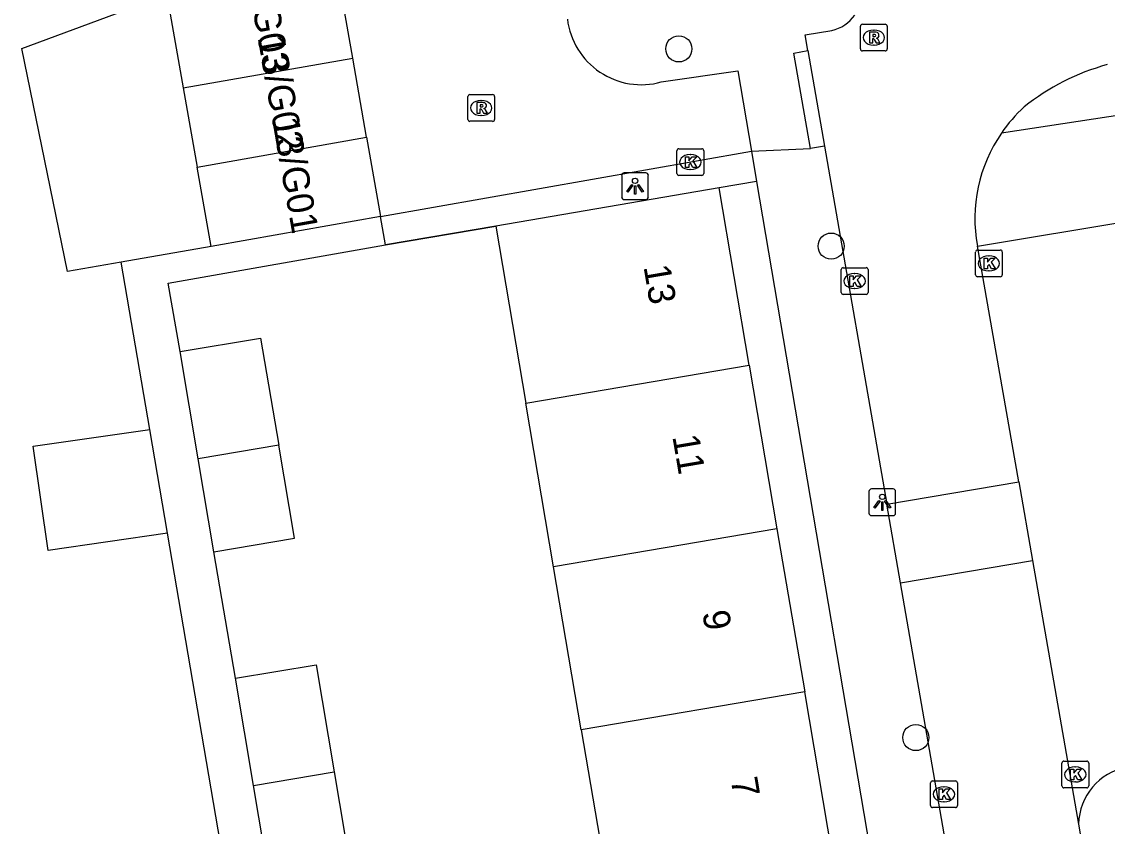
# Model space of a CAD drawing. Extents: x 162880 to 165536, y 384011 to 385179.
# Drawn here: x 164315.78 to 164356.36, y 384441.49 to 384471.58 of the extents above; entities that cross this region are included whole.
import ezdxf

# ---------------------------------------------------------------- set-up
doc = ezdxf.new("R2010")
doc.units = 0
for name, color, linetype in [('IMGEO_Boom', 7, 'Continuous'), ('IMGEO_Kolk', 7, 'Continuous'), ('IMGEO_Lichtpunt', 7, 'Continuous'), ('IMGEO_Muur', 7, 'Continuous'), ('IMGEO_Pand', 7, 'Continuous'), ('IMGEO_Pand_nummerreeks', 7, 'Continuous'), ('IMGEO_Rijbaan_lokaal_open', 7, 'Continuous'), ('IMGEO_Rioolput', 7, 'Continuous'), ('IMGEO_Voetpad_open', 7, 'Continuous')]:
    doc.layers.add(name, color=color, linetype=linetype)

msp = doc.modelspace()

# ---------------------------------------------------------------- linework, layer by layer
at = {"layer": 'IMGEO_Boom'}
for centre in [(164340.343, 384470.56), (164346.038, 384463.185), (164349.203, 384444.809)]:
    msp.add_circle(centre, 0.489, dxfattribs=at)
at = {"layer": 'IMGEO_Kolk'}
for p, q in [((164340.273, 384465.901), (164340.273, 384466.753)), ((164340.348, 384466.827), (164341.2, 384466.827)), ((164341.274, 384466.753), (164341.274, 384465.901)), ((164340.761, 384466.607), (164340.786, 384466.607)), ((164340.784, 384466.047), (164340.759, 384466.047)), ((164341.2, 384465.827), (164340.348, 384465.827)), ((164351.433, 384462.113), (164351.433, 384462.965)), ((164351.508, 384463.039), (164352.36, 384463.039)), ((164351.921, 384462.819), (164351.946, 384462.819)), ((164352.434, 384462.965), (164352.434, 384462.113)), ((164346.415, 384461.453), (164346.415, 384462.305)), ((164346.49, 384462.379), (164347.342, 384462.379)), ((164347.416, 384462.305), (164347.416, 384461.453)), ((164351.944, 384462.259), (164351.919, 384462.259)), ((164346.903, 384462.159), (164346.928, 384462.159)), ((164352.36, 384462.039), (164351.508, 384462.039)), ((164346.926, 384461.599), (164346.901, 384461.599)), ((164347.342, 384461.379), (164346.49, 384461.379)), ((164354.664, 384443.004), (164354.664, 384443.856)), ((164354.739, 384443.93), (164355.591, 384443.93)), ((164355.152, 384443.71), (164355.177, 384443.71)), ((164355.665, 384443.856), (164355.665, 384443.004)), ((164349.829, 384443.19), (164350.681, 384443.19)), ((164349.754, 384442.264), (164349.754, 384443.116)), ((164350.242, 384442.97), (164350.267, 384442.97)), ((164350.755, 384443.116), (164350.755, 384442.264)), ((164355.591, 384442.93), (164354.739, 384442.93)), ((164355.175, 384443.15), (164355.15, 384443.15)), ((164350.265, 384442.41), (164350.24, 384442.41)), ((164350.681, 384442.19), (164349.829, 384442.19))]:
    msp.add_line(p, q, dxfattribs=at)
for points in [[(164340.273, 384465.901), (164340.273, 384466.753)], [(164340.348, 384466.827), (164341.2, 384466.827)], [(164341.274, 384466.753), (164341.274, 384465.901)], [(164340.594, 384466.527), (164340.717, 384466.527), (164340.717, 384466.376), (164340.847, 384466.527), (164341.011, 384466.527), (164340.865, 384466.376), (164341.018, 384466.127), (164340.866, 384466.127), (164340.781, 384466.291), (164340.717, 384466.224), (164340.717, 384466.127), (164340.594, 384466.127), (164340.594, 384466.527)], [(164341.2, 384465.827), (164340.348, 384465.827)], [(164351.433, 384462.113), (164351.433, 384462.965)], [(164351.508, 384463.039), (164352.36, 384463.039)], [(164351.754, 384462.739), (164351.877, 384462.739), (164351.877, 384462.588), (164352.007, 384462.739), (164352.171, 384462.739), (164352.025, 384462.588), (164352.178, 384462.339), (164352.026, 384462.339), (164351.941, 384462.503), (164351.877, 384462.436), (164351.877, 384462.339), (164351.754, 384462.339), (164351.754, 384462.739)], [(164352.434, 384462.965), (164352.434, 384462.113)], [(164346.415, 384461.453), (164346.415, 384462.305)], [(164346.49, 384462.379), (164347.342, 384462.379)], [(164347.416, 384462.305), (164347.416, 384461.453)], [(164346.736, 384462.079), (164346.859, 384462.079), (164346.859, 384461.928), (164346.989, 384462.079), (164347.153, 384462.079), (164347.007, 384461.928), (164347.16, 384461.679), (164347.008, 384461.679), (164346.923, 384461.843), (164346.859, 384461.776), (164346.859, 384461.679), (164346.736, 384461.679), (164346.736, 384462.079)], [(164352.36, 384462.039), (164351.508, 384462.039)], [(164347.342, 384461.379), (164346.49, 384461.379)], [(164354.664, 384443.004), (164354.664, 384443.856)], [(164354.739, 384443.93), (164355.591, 384443.93)], [(164354.985, 384443.63), (164355.108, 384443.63), (164355.108, 384443.479), (164355.238, 384443.63), (164355.402, 384443.63), (164355.256, 384443.479), (164355.409, 384443.23), (164355.257, 384443.23), (164355.172, 384443.394), (164355.108, 384443.327), (164355.108, 384443.23), (164354.985, 384443.23), (164354.985, 384443.63)], [(164355.665, 384443.856), (164355.665, 384443.004)], [(164349.829, 384443.19), (164350.681, 384443.19)], [(164349.754, 384442.264), (164349.754, 384443.116)], [(164350.075, 384442.89), (164350.198, 384442.89), (164350.198, 384442.739), (164350.328, 384442.89), (164350.492, 384442.89), (164350.346, 384442.739), (164350.499, 384442.49), (164350.347, 384442.49), (164350.262, 384442.654), (164350.198, 384442.587), (164350.198, 384442.49), (164350.075, 384442.49), (164350.075, 384442.89)], [(164350.755, 384443.116), (164350.755, 384442.264)], [(164355.591, 384442.93), (164354.739, 384442.93)], [(164350.681, 384442.19), (164349.829, 384442.19)]]:
    msp.add_lwpolyline(points, dxfattribs=at)
for centre, start, end in [((164340.35, 384466.751), 91.552, 178.448), ((164340.35, 384466.751), 91.552, 178.448), ((164341.198, 384466.751), 1.552, 88.448), ((164341.198, 384466.751), 1.552, 88.448), ((164340.35, 384465.903), 181.552, 268.448), ((164340.35, 384465.903), 181.552, 268.448), ((164341.198, 384465.903), 271.552, 358.448), ((164341.198, 384465.903), 271.552, 358.448), ((164351.51, 384462.963), 91.552, 178.448), ((164351.51, 384462.963), 91.552, 178.448), ((164352.358, 384462.963), 1.552, 88.448), ((164352.358, 384462.963), 1.552, 88.448), ((164346.492, 384462.303), 91.552, 178.448), ((164346.492, 384462.303), 91.552, 178.448), ((164347.34, 384462.303), 1.552, 88.448), ((164347.34, 384462.303), 1.552, 88.448), ((164351.51, 384462.115), 181.552, 268.448), ((164351.51, 384462.115), 181.552, 268.448), ((164352.358, 384462.115), 271.552, 358.448), ((164352.358, 384462.115), 271.552, 358.448), ((164346.492, 384461.455), 181.552, 268.448), ((164346.492, 384461.455), 181.552, 268.448), ((164347.34, 384461.455), 271.552, 358.448), ((164347.34, 384461.455), 271.552, 358.448), ((164354.741, 384443.854), 91.552, 178.448), ((164354.741, 384443.854), 91.552, 178.448), ((164355.589, 384443.854), 1.552, 88.448), ((164355.589, 384443.854), 1.552, 88.448), ((164349.831, 384443.114), 91.552, 178.448), ((164349.831, 384443.114), 91.552, 178.448), ((164350.679, 384443.114), 1.552, 88.448), ((164350.679, 384443.114), 1.552, 88.448), ((164354.741, 384443.006), 181.552, 268.448), ((164354.741, 384443.006), 181.552, 268.448), ((164355.589, 384443.006), 271.552, 358.448), ((164355.589, 384443.006), 271.552, 358.448), ((164349.831, 384442.266), 181.552, 268.448), ((164349.831, 384442.266), 181.552, 268.448), ((164350.679, 384442.266), 271.552, 358.448), ((164350.679, 384442.266), 271.552, 358.448)]:
    msp.add_arc(centre, 0.0765, start, end, dxfattribs=at)
for centre, major_axis, ratio, start_param, end_param in [((164340.76, 384466.327), (-0.387, 0.002), 0.722429, 4.712389, 7.853982), ((164340.785, 384466.327), (-0.39, 0.002), 0.717154, 1.570796, 4.712389), ((164351.92, 384462.539), (-0.387, 0.002), 0.722429, 4.712389, 7.853982), ((164351.945, 384462.539), (-0.39, 0.002), 0.717154, 1.570796, 4.712389), ((164346.902, 384461.879), (-0.387, 0.002), 0.722429, 4.712389, 7.853982), ((164346.927, 384461.879), (-0.39, 0.002), 0.717154, 1.570796, 4.712389), ((164355.151, 384443.43), (-0.387, 0.002), 0.722429, 4.712389, 7.853982), ((164355.176, 384443.43), (-0.39, 0.002), 0.717154, 1.570796, 4.712389), ((164350.241, 384442.69), (-0.387, 0.002), 0.722429, 4.712389, 7.853982), ((164350.266, 384442.69), (-0.39, 0.002), 0.717154, 1.570796, 4.712389)]:
    msp.add_ellipse(centre, major_axis=major_axis, ratio=ratio, start_param=start_param, end_param=end_param, dxfattribs=at)
at = {"layer": 'IMGEO_Lichtpunt'}
for p, q in [((164339.108, 384465.923), (164338.3, 384465.923)), ((164339.108, 384465.923), (164338.3, 384465.923)), ((164338.206, 384465.828), (164338.206, 384465.021)), ((164338.206, 384465.828), (164338.206, 384465.021)), ((164339.202, 384465.021), (164339.202, 384465.828)), ((164339.202, 384465.021), (164339.202, 384465.828)), ((164338.3, 384464.927), (164339.108, 384464.927)), ((164338.3, 384464.927), (164339.108, 384464.927)), ((164347.451, 384454.011), (164347.451, 384453.204)), ((164347.451, 384454.011), (164347.451, 384453.204)), ((164348.353, 384454.106), (164347.545, 384454.106)), ((164348.353, 384454.106), (164347.545, 384454.106)), ((164348.447, 384453.204), (164348.447, 384454.011)), ((164348.447, 384453.204), (164348.447, 384454.011)), ((164347.545, 384453.11), (164348.353, 384453.11)), ((164347.545, 384453.11), (164348.353, 384453.11))]:
    msp.add_line(p, q, dxfattribs=at)
for points in [[(164338.58, 384465.492), (164338.619, 384465.464), (164338.431, 384465.202), (164338.393, 384465.229), (164338.58, 384465.492)], [(164338.792, 384465.464), (164338.83, 384465.491), (164339.017, 384465.229), (164338.978, 384465.201), (164338.792, 384465.464)], [(164338.682, 384465.444), (164338.729, 384465.444), (164338.729, 384465.122), (164338.682, 384465.122), (164338.682, 384465.444)], [(164347.825, 384453.675), (164347.864, 384453.647), (164347.676, 384453.385), (164347.638, 384453.412), (164347.825, 384453.675)], [(164347.927, 384453.627), (164347.974, 384453.627), (164347.974, 384453.305), (164347.927, 384453.305), (164347.927, 384453.627)], [(164348.037, 384453.647), (164348.075, 384453.674), (164348.262, 384453.412), (164348.223, 384453.384), (164348.037, 384453.647)]]:
    msp.add_lwpolyline(points, dxfattribs=at)
for centre in [(164338.705, 384465.626), (164347.95, 384453.809)]:
    msp.add_circle(centre, 0.0994, dxfattribs=at)
for centre, start, end in [((164338.3, 384465.828), 90, 180), ((164338.3, 384465.828), 90, 180), ((164339.108, 384465.828), 0, 90), ((164339.108, 384465.828), 0, 90), ((164338.3, 384465.021), 180, 270), ((164338.3, 384465.021), 180, 270), ((164339.108, 384465.021), 270, 0), ((164339.108, 384465.021), 270, 360), ((164347.545, 384454.011), 90, 180), ((164347.545, 384454.011), 90, 180), ((164348.353, 384454.011), 0, 90), ((164348.353, 384454.011), 0, 90), ((164347.545, 384453.204), 180, 270), ((164347.545, 384453.204), 180, 270), ((164348.353, 384453.204), 270, 0), ((164348.353, 384453.204), 270, 360)]:
    msp.add_arc(centre, 0.0946, start, end, dxfattribs=at)
at = {"layer": 'IMGEO_Muur'}
msp.add_lwpolyline([(164329.379, 384463.231), (164333.497, 384463.934)], dxfattribs=at)
at = {"layer": 'IMGEO_Pand'}
for points in [[(164328.151, 384470.218), (164327.63, 384473.183)], [(164319.501, 384462.586), (164317.494, 384462.233), (164315.777, 384470.571), (164321.2, 384472.597)], [(164321.293, 384472.07), (164321.814, 384469.105)], [(164321.814, 384469.105), (164328.151, 384470.218)], [(164328.672, 384467.253), (164328.151, 384470.218)], [(164321.814, 384469.105), (164322.335, 384466.14)], [(164322.335, 384466.14), (164328.672, 384467.253)], [(164328.672, 384467.253), (164329.193, 384464.288)], [(164322.855, 384463.175), (164322.335, 384466.14)], [(164341.847, 384465.36), (164333.497, 384463.934)], [(164342.973, 384458.734), (164341.847, 384465.36)], [(164329.193, 384464.288), (164324.269, 384463.423), (164322.855, 384463.175)], [(164333.497, 384463.934), (164334.622, 384457.315)], [(164322.855, 384463.175), (164319.501, 384462.586)], [(164321.699, 384459.239), (164324.709, 384459.746), (164325.383, 384455.745)], [(164322.374, 384455.234), (164321.699, 384459.239)], [(164334.622, 384457.315), (164342.973, 384458.734)], [(164342.973, 384458.734), (164344.012, 384452.615)], [(164335.661, 384451.196), (164334.622, 384457.315)], [(164321.23, 384452.446), (164316.76, 384451.807), (164316.201, 384455.705), (164320.568, 384456.33)], [(164321.23, 384452.446), (164320.568, 384456.33)], [(164325.383, 384455.745), (164322.374, 384455.234)], [(164322.96, 384451.755), (164325.97, 384452.262), (164325.383, 384455.745)], [(164322.96, 384451.755), (164322.374, 384455.234)], [(164344.012, 384452.615), (164335.661, 384451.196)], [(164344.012, 384452.615), (164345.047, 384446.522)], [(164336.696, 384445.103), (164335.661, 384451.196)], [(164323.773, 384447.027), (164326.783, 384447.534), (164327.457, 384443.533)], [(164324.448, 384443.022), (164323.773, 384447.027)], [(164345.047, 384446.522), (164336.696, 384445.103)], [(164346.09, 384440.388), (164345.047, 384446.522)], [(164336.696, 384445.103), (164337.739, 384438.969)], [(164324.448, 384443.022), (164327.457, 384443.533)], [(164327.457, 384443.533), (164328.044, 384440.05), (164325.034, 384439.543)], [(164325.034, 384439.543), (164324.448, 384443.022)]]:
    msp.add_lwpolyline(points, dxfattribs=at)
at = {"layer": 'IMGEO_Rijbaan_lokaal_open'}
for points in [[(164345.165, 384470.493), (164345.062, 384471.091), (164346.064, 384471.252)], [(164345.165, 384470.493), (164345.787, 384466.921)], [(164339.686, 384469.322), (164342.547, 384469.739), (164343.058, 384466.729)], [(164329.193, 384464.288), (164343.058, 384466.729)], [(164345.787, 384466.921), (164348.114, 384453.537)], [(164353.047, 384454.373), (164351.504, 384463.187)], [(164348.114, 384453.537), (164353.047, 384454.373)], [(164353.047, 384454.373), (164353.562, 384451.428)], [(164348.626, 384450.592), (164348.114, 384453.537)], [(164348.626, 384450.592), (164353.562, 384451.428)], [(164353.562, 384451.428), (164355.287, 384441.577)], [(164353.958, 384419.931), (164348.626, 384450.592)], [(164355.287, 384441.577), (164358.867, 384420.803)]]:
    msp.add_lwpolyline(points, dxfattribs=at)
for centre, radius, start, end in [((164338.942, 384472.009), 2.788, 187.0076, 285.4843), ((164345.772, 384472.621), 1.4, 282.0303, 325.1336), ((164358.59, 384461.751), 8.517, 105.1807, 128.7877), ((164357.053, 384464.228), 5.635, 132.3799, 145.6135), ((164357.064, 384464.211), 5.653, 145.5335, 190.4308)]:
    msp.add_arc(centre, radius, start, end, dxfattribs=at)
at = {"layer": 'IMGEO_Rioolput'}
for p, q in [((164347.13, 384470.556), (164347.13, 384471.408)), ((164347.205, 384471.482), (164348.057, 384471.482)), ((164347.618, 384471.262), (164347.643, 384471.262)), ((164348.131, 384471.408), (164348.131, 384470.556)), ((164348.057, 384470.482), (164347.205, 384470.482)), ((164347.641, 384470.702), (164347.616, 384470.702)), ((164332.455, 384467.925), (164332.455, 384468.777)), ((164332.53, 384468.851), (164333.382, 384468.851)), ((164333.456, 384468.777), (164333.456, 384467.925)), ((164332.943, 384468.631), (164332.968, 384468.631)), ((164332.966, 384468.071), (164332.941, 384468.071)), ((164333.382, 384467.851), (164332.53, 384467.851))]:
    msp.add_line(p, q, dxfattribs=at)
for points in [[(164347.13, 384470.556), (164347.13, 384471.408)], [(164347.205, 384471.482), (164348.057, 384471.482)], [(164347.719, 384471.18), (164347.467, 384471.182), (164347.467, 384470.782)], [(164348.131, 384471.408), (164348.131, 384470.556)], [(164347.467, 384470.782), (164347.591, 384470.782), (164347.591, 384470.944), (164347.602, 384470.944)], [(164347.645, 384471.101), (164347.591, 384471.101), (164347.591, 384471.02)], [(164347.591, 384471.02), (164347.643, 384471.02)], [(164347.649, 384470.915), (164347.72, 384470.782), (164347.86, 384470.782), (164347.795, 384470.908)], [(164348.057, 384470.482), (164347.205, 384470.482)], [(164332.455, 384467.925), (164332.455, 384468.777)], [(164332.53, 384468.851), (164333.382, 384468.851)], [(164333.456, 384468.777), (164333.456, 384467.925)], [(164333.044, 384468.549), (164332.792, 384468.551), (164332.792, 384468.151)], [(164332.97, 384468.47), (164332.916, 384468.47), (164332.916, 384468.389)], [(164332.916, 384468.389), (164332.968, 384468.389)], [(164332.792, 384468.151), (164332.916, 384468.151), (164332.916, 384468.313), (164332.927, 384468.313)], [(164332.974, 384468.284), (164333.045, 384468.151), (164333.185, 384468.151), (164333.12, 384468.277)], [(164333.382, 384467.851), (164332.53, 384467.851)]]:
    msp.add_lwpolyline(points, dxfattribs=at)
for centre, radius, start, end in [((164347.207, 384471.406), 0.0765, 91.552, 178.448), ((164347.207, 384471.406), 0.0765, 91.552, 178.448), ((164347.718, 384471.07), 0.109, 350.3612, 89.416), ((164348.055, 384471.406), 0.0765, 1.552, 88.448), ((164348.055, 384471.406), 0.0765, 1.552, 88.448), ((164347.601, 384470.891), 0.0533, 26.0293, 88.6989), ((164347.627, 384471.209), 0.19, 274.7715, 282.9687), ((164347.651, 384471.005), 0.0964, 77.0061, 93.1865), ((164347.665, 384471.062), 0.0378, 276.6634, 79.6772), ((164347.716, 384471.07), 0.112, 277.5842, 350.9817), ((164347.7, 384470.855), 0.108, 29.5134, 73.7905), ((164347.207, 384470.558), 0.0765, 181.552, 268.448), ((164347.207, 384470.558), 0.0765, 181.552, 268.448), ((164348.055, 384470.558), 0.0765, 271.552, 358.448), ((164348.055, 384470.558), 0.0765, 271.552, 358.448), ((164332.532, 384468.775), 0.0765, 91.552, 178.448), ((164332.532, 384468.775), 0.0765, 91.552, 178.448), ((164333.38, 384468.775), 0.0765, 1.552, 88.448), ((164333.38, 384468.775), 0.0765, 1.552, 88.448), ((164332.952, 384468.578), 0.19, 274.7715, 282.9687), ((164332.976, 384468.374), 0.0964, 77.0061, 93.1865), ((164332.99, 384468.431), 0.0378, 276.6634, 79.6772), ((164333.043, 384468.439), 0.109, 350.3612, 89.416), ((164333.041, 384468.439), 0.112, 277.5842, 350.9817), ((164333.025, 384468.224), 0.108, 29.5134, 73.7905), ((164332.532, 384467.927), 0.0765, 181.552, 268.448), ((164332.532, 384467.927), 0.0765, 181.552, 268.448), ((164332.926, 384468.26), 0.0533, 26.0293, 88.6989), ((164333.38, 384467.927), 0.0765, 271.552, 358.448), ((164333.38, 384467.927), 0.0765, 271.552, 358.448)]:
    msp.add_arc(centre, radius, start, end, dxfattribs=at)
for centre, major_axis, ratio, start_param, end_param in [((164347.617, 384470.982), (-0.387, 0.002), 0.722429, 4.712389, 7.853982), ((164347.642, 384470.982), (-0.39, 0.002), 0.717154, 1.570796, 4.712389), ((164332.942, 384468.351), (-0.387, 0.002), 0.722429, 4.712389, 7.853982), ((164332.967, 384468.351), (-0.39, 0.002), 0.717154, 1.570796, 4.712389)]:
    msp.add_ellipse(centre, major_axis=major_axis, ratio=ratio, start_param=start_param, end_param=end_param, dxfattribs=at)
at = {"layer": 'IMGEO_Voetpad_open'}
for points in [[(164345.26, 384466.83), (164344.636, 384470.402), (164345.165, 384470.493)], [(164361.983, 384468.868), (164352.403, 384467.41)], [(164343.058, 384466.729), (164345.26, 384466.83)], [(164343.058, 384466.729), (164343.249, 384465.605)], [(164345.787, 384466.921), (164345.26, 384466.83)], [(164343.249, 384465.605), (164341.847, 384465.36)], [(164343.249, 384465.605), (164350.941, 384420.326)], [(164329.379, 384463.231), (164329.193, 384464.288)], [(164333.497, 384463.934), (164329.379, 384463.231)], [(164351.504, 384463.187), (164357.282, 384464.138), (164360.724, 384444.341), (164357.072, 384443.691)], [(164321.699, 384459.239), (164321.248, 384461.8), (164329.379, 384463.231)], [(164320.568, 384456.33), (164319.501, 384462.586)], [(164323.63, 384438.372), (164321.23, 384452.446)], [(164323.773, 384447.027), (164322.96, 384451.755)]]:
    msp.add_lwpolyline(points, dxfattribs=at)
msp.add_arc((164357.478, 384441.538), 2.191, 100.6728, 178.9736, dxfattribs=at)

# ---------------------------------------------------------------- texts
at = {"layer": 'IMGEO_Pand_nummerreeks'}
for s, rotation, p in [('13/G03', 280.0195, (164324.075, 384473.927)), ('13/G02', 280.0195, (164324.594, 384470.985)), ('13/G01', 280.0195, (164325.136, 384467.923)), ('13', 279.6423, (164339.02, 384462.417)), ('11', 279.6423, (164340.099, 384456.067)), ('9', 279.6423, (164341.216, 384449.489)), ('7', 279.6423, (164342.276, 384443.251))]:
    msp.add_text(s, height=1, rotation=rotation, dxfattribs=at).set_placement(p)

doc.saveas('drawing.dxf')
